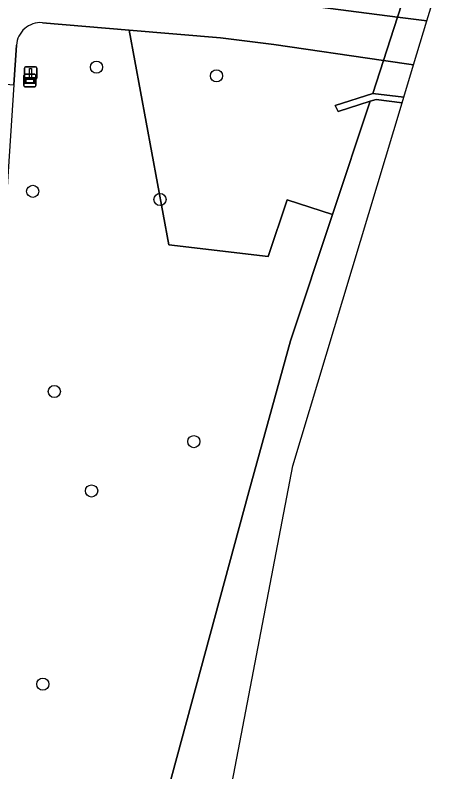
# Model space of a CAD drawing. Extents: x 161848 to 162726, y 385382 to 386521.
# Drawn here: x 162226.3 to 162262, y 386086.1 to 386147 of the extents above; entities that cross this region are included whole.
import ezdxf

# ---------------------------------------------------------------- set-up
doc = ezdxf.new("R2010")
doc.units = 0
for name, color, linetype in [('IMGEO_Boom', 7, 'Continuous'), ('IMGEO_Groenvoorziening', 7, 'Continuous'), ('IMGEO_Muur', 7, 'Continuous'), ('IMGEO_Rijbaan_lokaal_gesloten', 7, 'Continuous'), ('IMGEO_Verkeersbordpaal', 7, 'Continuous'), ('IMGEO_Voetpad_open', 7, 'Continuous'), ('IMGEO_Waterloop', 7, 'Continuous'), ('IMGEO_Wegwijzer', 7, 'Continuous')]:
    doc.layers.add(name, color=color, linetype=linetype)

msp = doc.modelspace()

# ---------------------------------------------------------------- linework, layer by layer
at = {"layer": 'IMGEO_Boom'}
for centre in [(162232.858, 386142.77), (162242.498, 386142.078), (162227.723, 386132.791), (162237.96, 386132.128), (162229.459, 386116.698), (162240.682, 386112.663), (162232.457, 386108.696), (162228.531, 386093.153)]:
    msp.add_circle(centre, 0.489, dxfattribs=at)
at = {"layer": 'IMGEO_Groenvoorziening'}
for points in [[(162235.616, 386074.721), (162237.763, 386081.533), (162245.111, 386108.629), (162248.457, 386120.756), (162251.837, 386130.935), (162248.178, 386132.1), (162246.661, 386127.556), (162238.669, 386128.477), (162235.484, 386145.764), (162228.5, 386146.352)], [(162226.414, 386144.54), (162226.204, 386141.356), (162222.201, 386080.668), (162233.175, 386079.194), (162232.755, 386076.102), (162221.342, 386077.623), (162216.757, 386056.332), (162218.66, 386055.668), (162223.928, 386053.828), (162222.024, 386037.262), (162214.811, 386037.796), (162212.322, 386037.98), (162202.458, 386000), (162196.057, 385976.295)]]:
    msp.add_lwpolyline(points, dxfattribs=at)
for points in [[(162254.859, 386140.036), (162252.281, 386139.224), (162252.03, 386139.683), (162255.061, 386140.657), (162255.924, 386143.312), (162247.1, 386144.589), (162242.823, 386145.146), (162235.484, 386145.764), (162238.669, 386128.477), (162246.661, 386127.556), (162248.178, 386132.1), (162251.837, 386130.935)], [(162257.573, 386140.373), (162258.353, 386142.961), (162255.924, 386143.312), (162255.061, 386140.657)]]:
    msp.add_lwpolyline(points, close=True, dxfattribs=at)
msp.add_arc((162228.36, 386144.406), 1.951, 85.89351, 176.0648, dxfattribs=at)
at = {"layer": 'IMGEO_Muur'}
msp.add_lwpolyline([(162257.573, 386140.373), (162255.061, 386140.657), (162252.03, 386139.683), (162252.281, 386139.224), (162254.859, 386140.036), (162255.327, 386140.184), (162257.434, 386139.912)], close=True, dxfattribs=at)
at = {"layer": 'IMGEO_Rijbaan_lokaal_gesloten'}
for points in [[(162181.189, 386153.084), (162199.031, 386151.892), (162226.436, 386150.01), (162235.62, 386149.378), (162242.12, 386148.753), (162257.061, 386146.807), (162259.587, 386154.573)], [(162259.42, 386146.499), (162260.879, 386151.34), (162261.989, 386154.265), (162261.791, 386154.29), (162259.587, 386154.573), (162257.061, 386146.807), (162259.42, 386146.499)]]:
    msp.add_lwpolyline(points, dxfattribs=at)
at = {"layer": 'IMGEO_Verkeersbordpaal'}
for p, q in [((162227.053, 386141.9), (162227.053, 386142.7)), ((162227.053, 386142.7), (162227.053, 386141.9)), ((162227.153, 386142.8), (162227.943, 386142.8)), ((162227.943, 386142.8), (162227.153, 386142.8)), ((162228.043, 386142.7), (162228.043, 386141.9)), ((162228.043, 386141.9), (162228.043, 386142.7)), ((162227.943, 386141.8), (162227.153, 386141.8)), ((162227.153, 386141.8), (162227.943, 386141.8))]:
    msp.add_line(p, q, dxfattribs=at)
msp.add_lwpolyline([(162227.473, 386142.675), (162227.623, 386142.675), (162227.623, 386141.925), (162227.473, 386141.925), (162227.473, 386142.675)], dxfattribs=at)
for centre, start, end in [((162227.153, 386142.7), 90, 180), ((162227.153, 386142.7), 90, 180), ((162227.943, 386142.7), 0, 90), ((162227.943, 386142.7), 360, 90), ((162227.153, 386141.9), 180, 270), ((162227.153, 386141.9), 180, 270), ((162227.943, 386141.9), 270, 0), ((162227.943, 386141.9), 270, 0)]:
    msp.add_arc(centre, 0.1, start, end, dxfattribs=at)
at = {"layer": 'IMGEO_Voetpad_open'}
for points in [[(162228.5, 386146.352), (162235.484, 386145.764), (162242.823, 386145.146), (162247.1, 386144.589), (162255.924, 386143.312), (162257.061, 386146.807), (162242.12, 386148.753)], [(162224.066, 386147.152), (162223.832, 386144.243), (162223.61, 386141.567), (162226.204, 386141.356), (162226.414, 386144.54)], [(162258.353, 386142.961), (162259.42, 386146.499), (162257.061, 386146.807), (162255.924, 386143.312), (162258.353, 386142.961)]]:
    msp.add_lwpolyline(points, dxfattribs=at)
msp.add_arc((162228.36, 386144.406), 1.951, 85.89351, 176.0648, dxfattribs=at)
at = {"layer": 'IMGEO_Waterloop'}
msp.add_lwpolyline([(162185.634, 385747.206), (162184.092, 385763.907), (162189.267, 385800.646), (162221.198, 385967.424), (162240.838, 386070.008), (162248.633, 386110.719), (162257.434, 386139.912), (162255.327, 386140.184), (162254.859, 386140.036), (162251.837, 386130.935), (162248.457, 386120.756), (162245.111, 386108.629), (162237.763, 386081.533), (162235.616, 386074.721), (162233.759, 386068.829), (162223.048, 386010.758)], dxfattribs=at)
at = {"layer": 'IMGEO_Wegwijzer'}
for p, q in [((162226.995, 386141.302), (162226.995, 386142.102)), ((162226.995, 386142.102), (162226.995, 386141.302)), ((162227.095, 386142.202), (162227.885, 386142.202)), ((162227.885, 386142.202), (162227.095, 386142.202)), ((162227.985, 386142.102), (162227.985, 386141.302)), ((162227.985, 386141.302), (162227.985, 386142.102)), ((162227.885, 386141.202), (162227.095, 386141.202)), ((162227.095, 386141.202), (162227.885, 386141.202))]:
    msp.add_line(p, q, dxfattribs=at)
for points in [[(162227.096, 386141.934), (162227.884, 386141.934), (162227.884, 386141.47), (162227.096, 386141.47), (162227.096, 386141.934)], [(162227.161, 386141.869), (162227.161, 386141.535), (162227.819, 386141.535), (162227.819, 386141.869), (162227.161, 386141.869)]]:
    msp.add_lwpolyline(points, dxfattribs=at)
for centre, start, end in [((162227.095, 386142.102), 90, 180), ((162227.095, 386142.102), 90, 180), ((162227.885, 386142.102), 0, 90), ((162227.885, 386142.102), 360, 90), ((162227.095, 386141.302), 180, 270), ((162227.095, 386141.302), 180, 270), ((162227.885, 386141.302), 270, 0), ((162227.885, 386141.302), 270, 0)]:
    msp.add_arc(centre, 0.1, start, end, dxfattribs=at)

doc.saveas('drawing.dxf')
